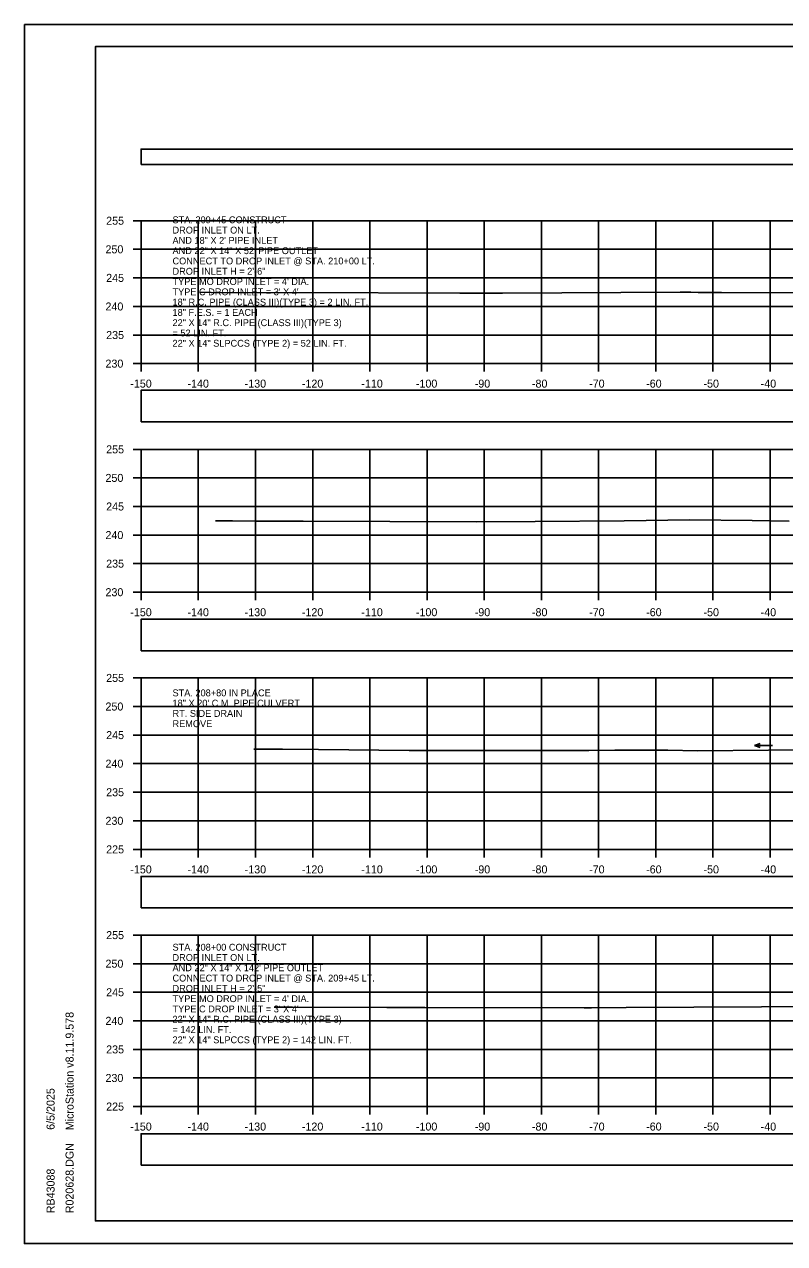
# Model space of a CAD drawing. Extents: x 1369627 to 1374022, y 380035 to 398173.
# Drawn here: x 1371928.1 to 1372061.1, y 381745.5 to 381958.8 of the extents above; entities that cross this region are included whole.
import ezdxf

# ---------------------------------------------------------------- set-up
doc = ezdxf.new("R2010")
doc.units = 0
for name, color, linetype in [('Default', 7, 'Continuous'), ('R_Axis', 7, 'Continuous'), ('R_Axis Annot', 7, 'Continuous'), ('R_Border', 7, 'Continuous'), ('R_Exist Surface', 7, 'Continuous'), ('R_Grid', 7, 'Continuous'), ('R_No Plot', 7, 'Continuous'), ('R_Water', 7, 'Continuous'), ('R_Water Annot', 7, 'Continuous')]:
    doc.layers.add(name, color=color, linetype=linetype)

msp = doc.modelspace()

# ---------------------------------------------------------------- linework, layer by layer
at = {"layer": 'Default'}
for points in [[(1371948.53, 381934.3), (1372248.53, 381934.3), (1372248.53, 381937.01), (1371948.53, 381937.01)], [(1371948.53, 381889.28), (1372248.53, 381889.28), (1372248.53, 381894.8), (1371948.53, 381894.8)], [(1371948.53, 381849.22), (1372248.53, 381849.22), (1372248.53, 381854.74), (1371948.53, 381854.74)], [(1371948.53, 381804.22), (1372248.53, 381804.22), (1372248.53, 381809.74), (1371948.53, 381809.74)], [(1371948.53, 381759.18), (1372248.53, 381759.18), (1372248.53, 381764.7), (1371948.53, 381764.7)]]:
    msp.add_lwpolyline(points, close=True, dxfattribs=at)
at = {"layer": 'R_Axis'}
for p, q in [((1371947.13, 381924.46), (1371948.53, 381924.46)), ((1371948.53, 381899.46), (1371948.53, 381924.46)), ((1371947.13, 381919.46), (1371948.53, 381919.46)), ((1371947.13, 381914.46), (1371948.53, 381914.46)), ((1371947.13, 381909.46), (1371948.53, 381909.46)), ((1371947.13, 381904.46), (1371948.53, 381904.46)), ((1371947.13, 381899.46), (1371948.53, 381899.46)), ((1371948.53, 381899.46), (1372248.53, 381899.46)), ((1371948.53, 381898.06), (1371948.53, 381899.46)), ((1371958.53, 381898.06), (1371958.53, 381899.46)), ((1371968.53, 381898.06), (1371968.53, 381899.46)), ((1371978.53, 381898.06), (1371978.53, 381899.46)), ((1371988.53, 381898.06), (1371988.53, 381899.46)), ((1371998.53, 381898.06), (1371998.53, 381899.46)), ((1372008.53, 381898.06), (1372008.53, 381899.46)), ((1372018.53, 381898.06), (1372018.53, 381899.46)), ((1372028.53, 381898.06), (1372028.53, 381899.46)), ((1372038.53, 381898.06), (1372038.53, 381899.46)), ((1372048.53, 381898.06), (1372048.53, 381899.46)), ((1372058.53, 381898.06), (1372058.53, 381899.46)), ((1371947.13, 381884.46), (1371948.53, 381884.46)), ((1371948.53, 381859.46), (1371948.53, 381884.46)), ((1371947.13, 381879.46), (1371948.53, 381879.46)), ((1371947.13, 381874.46), (1371948.53, 381874.46)), ((1371947.13, 381869.46), (1371948.53, 381869.46)), ((1371947.13, 381864.46), (1371948.53, 381864.46)), ((1371947.13, 381859.46), (1371948.53, 381859.46)), ((1371948.53, 381859.46), (1372248.53, 381859.46)), ((1371948.53, 381858.06), (1371948.53, 381859.46)), ((1371958.53, 381858.06), (1371958.53, 381859.46)), ((1371968.53, 381858.06), (1371968.53, 381859.46)), ((1371978.53, 381858.06), (1371978.53, 381859.46)), ((1371988.53, 381858.06), (1371988.53, 381859.46)), ((1371998.53, 381858.06), (1371998.53, 381859.46)), ((1372008.53, 381858.06), (1372008.53, 381859.46)), ((1372018.53, 381858.06), (1372018.53, 381859.46)), ((1372028.53, 381858.06), (1372028.53, 381859.46)), ((1372038.53, 381858.06), (1372038.53, 381859.46)), ((1372048.53, 381858.06), (1372048.53, 381859.46)), ((1372058.53, 381858.06), (1372058.53, 381859.46)), ((1371947.13, 381844.46), (1371948.53, 381844.46)), ((1371948.53, 381814.46), (1371948.53, 381844.46)), ((1371947.13, 381839.46), (1371948.53, 381839.46)), ((1371947.13, 381834.46), (1371948.53, 381834.46)), ((1371947.13, 381829.46), (1371948.53, 381829.46)), ((1371947.13, 381824.46), (1371948.53, 381824.46)), ((1371947.13, 381819.46), (1371948.53, 381819.46)), ((1371947.13, 381814.46), (1371948.53, 381814.46)), ((1371948.53, 381814.46), (1372248.53, 381814.46)), ((1371948.53, 381813.06), (1371948.53, 381814.46)), ((1371958.53, 381813.06), (1371958.53, 381814.46)), ((1371968.53, 381813.06), (1371968.53, 381814.46)), ((1371978.53, 381813.06), (1371978.53, 381814.46)), ((1371988.53, 381813.06), (1371988.53, 381814.46)), ((1371998.53, 381813.06), (1371998.53, 381814.46)), ((1372008.53, 381813.06), (1372008.53, 381814.46)), ((1372018.53, 381813.06), (1372018.53, 381814.46)), ((1372028.53, 381813.06), (1372028.53, 381814.46)), ((1372038.53, 381813.06), (1372038.53, 381814.46)), ((1372048.53, 381813.06), (1372048.53, 381814.46)), ((1372058.53, 381813.06), (1372058.53, 381814.46)), ((1371947.13, 381799.46), (1371948.53, 381799.46)), ((1371948.53, 381769.46), (1371948.53, 381799.46)), ((1371947.13, 381794.46), (1371948.53, 381794.46)), ((1371947.13, 381789.46), (1371948.53, 381789.46)), ((1371947.13, 381784.46), (1371948.53, 381784.46)), ((1371947.13, 381779.46), (1371948.53, 381779.46)), ((1371947.13, 381774.46), (1371948.53, 381774.46)), ((1371947.13, 381769.46), (1371948.53, 381769.46)), ((1371948.53, 381769.46), (1372248.53, 381769.46)), ((1371948.53, 381768.06), (1371948.53, 381769.46)), ((1371958.53, 381768.06), (1371958.53, 381769.46)), ((1371968.53, 381768.06), (1371968.53, 381769.46)), ((1371978.53, 381768.06), (1371978.53, 381769.46)), ((1371988.53, 381768.06), (1371988.53, 381769.46)), ((1371998.53, 381768.06), (1371998.53, 381769.46)), ((1372008.53, 381768.06), (1372008.53, 381769.46)), ((1372018.53, 381768.06), (1372018.53, 381769.46)), ((1372028.53, 381768.06), (1372028.53, 381769.46)), ((1372038.53, 381768.06), (1372038.53, 381769.46)), ((1372048.53, 381768.06), (1372048.53, 381769.46)), ((1372058.53, 381768.06), (1372058.53, 381769.46))]:
    msp.add_line(p, q, dxfattribs=at)
at = {"layer": 'R_Border'}
for p, q in [((1371940.53, 381954.92), (1372256.71, 381954.92)), ((1371940.53, 381749.46), (1371940.53, 381954.92)), ((1371940.53, 381749.46), (1371940.53, 381749.46)), ((1372256.71, 381749.46), (1371940.53, 381749.46))]:
    msp.add_line(p, q, dxfattribs=at)
at = {"layer": 'R_Exist Surface'}
for points in [[(1371958.73, 381911.94), (1371962.81, 381911.86), (1371963.63, 381911.88), (1371963.99, 381911.82), (1371975.74, 381911.9), (1372004.28, 381911.79), (1372006.99, 381911.77), (1372007.82, 381911.8), (1372009.58, 381911.8), (1372011.73, 381911.79), (1372042.79, 381911.95), (1372043.78, 381911.94), (1372044.64, 381911.97), (1372045.91, 381911.92), (1372050, 381911.91), (1372064.31, 381911.82)], [(1371961.51, 381871.97), (1371963.48, 381871.93), (1371964.53, 381871.95), (1371968.55, 381871.91), (1371976.88, 381871.9), (1372007.17, 381871.8), (1372017.43, 381871.85), (1372033.02, 381871.93), (1372044.46, 381872.11), (1372055.36, 381872), (1372061.85, 381871.9)], [(1371968.26, 381831.98), (1371970.13, 381831.97), (1371973.28, 381831.97), (1371979.54, 381831.91), (1371995.42, 381831.74), (1372011.74, 381831.75), (1372026.82, 381831.79), (1372031.39, 381831.81), (1372035.84, 381831.84), (1372040.64, 381831.84), (1372045.82, 381831.73), (1372070.65, 381831.91)], [(1371971.79, 381786.84), (1371974.98, 381786.83), (1371991.5, 381786.8), (1371992.81, 381786.77), (1371996.21, 381786.79), (1371998.16, 381786.78), (1372026.03, 381786.75), (1372027.29, 381786.75), (1372033.33, 381786.78), (1372068.87, 381786.95)]]:
    msp.add_lwpolyline(points, dxfattribs=at)
at = {"layer": 'R_Grid'}
for p, q in [((1371948.53, 381924.46), (1372248.53, 381924.46)), ((1371948.53, 381899.46), (1371948.53, 381924.46)), ((1371958.53, 381899.46), (1371958.53, 381924.46)), ((1371968.53, 381899.46), (1371968.53, 381924.46)), ((1371978.53, 381899.46), (1371978.53, 381924.46)), ((1371988.53, 381899.46), (1371988.53, 381924.46)), ((1371998.53, 381899.46), (1371998.53, 381924.46)), ((1372008.53, 381899.46), (1372008.53, 381924.46)), ((1372018.53, 381899.46), (1372018.53, 381924.46)), ((1372028.53, 381899.46), (1372028.53, 381924.46)), ((1372038.53, 381899.46), (1372038.53, 381924.46)), ((1372048.53, 381899.46), (1372048.53, 381924.46)), ((1372058.53, 381899.46), (1372058.53, 381924.46)), ((1371948.53, 381919.46), (1372248.53, 381919.46)), ((1371948.53, 381914.46), (1372248.53, 381914.46)), ((1371948.53, 381909.46), (1372248.53, 381909.46)), ((1371948.53, 381904.46), (1372248.53, 381904.46)), ((1371948.53, 381899.46), (1372248.53, 381899.46)), ((1371948.53, 381884.46), (1372248.53, 381884.46)), ((1371948.53, 381859.46), (1371948.53, 381884.46)), ((1371958.53, 381859.46), (1371958.53, 381884.46)), ((1371968.53, 381859.46), (1371968.53, 381884.46)), ((1371978.53, 381859.46), (1371978.53, 381884.46)), ((1371988.53, 381859.46), (1371988.53, 381884.46)), ((1371998.53, 381859.46), (1371998.53, 381884.46)), ((1372008.53, 381859.46), (1372008.53, 381884.46)), ((1372018.53, 381859.46), (1372018.53, 381884.46)), ((1372028.53, 381859.46), (1372028.53, 381884.46)), ((1372038.53, 381859.46), (1372038.53, 381884.46)), ((1372048.53, 381859.46), (1372048.53, 381884.46)), ((1372058.53, 381859.46), (1372058.53, 381884.46)), ((1371948.53, 381879.46), (1372248.53, 381879.46)), ((1371948.53, 381874.46), (1372248.53, 381874.46)), ((1371948.53, 381869.46), (1372248.53, 381869.46)), ((1371948.53, 381864.46), (1372248.53, 381864.46)), ((1371948.53, 381859.46), (1372248.53, 381859.46)), ((1371948.53, 381844.46), (1372248.53, 381844.46)), ((1371948.53, 381814.46), (1371948.53, 381844.46)), ((1371958.53, 381814.46), (1371958.53, 381844.46)), ((1371968.53, 381814.46), (1371968.53, 381844.46)), ((1371978.53, 381814.46), (1371978.53, 381844.46)), ((1371988.53, 381814.46), (1371988.53, 381844.46)), ((1371998.53, 381814.46), (1371998.53, 381844.46)), ((1372008.53, 381814.46), (1372008.53, 381844.46)), ((1372018.53, 381814.46), (1372018.53, 381844.46)), ((1372028.53, 381814.46), (1372028.53, 381844.46)), ((1372038.53, 381814.46), (1372038.53, 381844.46)), ((1372048.53, 381814.46), (1372048.53, 381844.46)), ((1372058.53, 381814.46), (1372058.53, 381844.46)), ((1371948.53, 381839.46), (1372248.53, 381839.46)), ((1371948.53, 381834.46), (1372248.53, 381834.46)), ((1371948.53, 381829.46), (1372248.53, 381829.46)), ((1371948.53, 381824.46), (1372248.53, 381824.46)), ((1371948.53, 381819.46), (1372248.53, 381819.46)), ((1371948.53, 381814.46), (1372248.53, 381814.46)), ((1371948.53, 381799.46), (1372248.53, 381799.46)), ((1371948.53, 381769.46), (1371948.53, 381799.46)), ((1371958.53, 381769.46), (1371958.53, 381799.46)), ((1371968.53, 381769.46), (1371968.53, 381799.46)), ((1371978.53, 381769.46), (1371978.53, 381799.46)), ((1371988.53, 381769.46), (1371988.53, 381799.46)), ((1371998.53, 381769.46), (1371998.53, 381799.46)), ((1372008.53, 381769.46), (1372008.53, 381799.46)), ((1372018.53, 381769.46), (1372018.53, 381799.46)), ((1372028.53, 381769.46), (1372028.53, 381799.46)), ((1372038.53, 381769.46), (1372038.53, 381799.46)), ((1372048.53, 381769.46), (1372048.53, 381799.46)), ((1372058.53, 381769.46), (1372058.53, 381799.46)), ((1371948.53, 381794.46), (1372248.53, 381794.46)), ((1371948.53, 381789.46), (1372248.53, 381789.46)), ((1371948.53, 381784.46), (1372248.53, 381784.46)), ((1371948.53, 381779.46), (1372248.53, 381779.46)), ((1371948.53, 381774.46), (1372248.53, 381774.46)), ((1371948.53, 381769.46), (1372248.53, 381769.46))]:
    msp.add_line(p, q, dxfattribs=at)
at = {"layer": 'R_No Plot'}
for p, q in [((1371928.13, 381958.82), (1372261.46, 381958.82)), ((1371928.13, 381745.48), (1372261.46, 381745.48))]:
    msp.add_line(p, q, dxfattribs=at)
for points in [[(1371928.12, 381958.82), (1372261.46, 381958.82), (1372261.46, 381745.48), (1371928.12, 381745.48)], [(1372174.45, 381954.92), (1372194.07, 381954.92), (1372194.07, 381945.04), (1372210.18, 381945.04), (1372233.38, 381945.04), (1372233.38, 381912.37), (1372256.59, 381912.37), (1372256.71, 381749.46), (1371940.53, 381749.46), (1371940.53, 381954.92)]]:
    msp.add_lwpolyline(points, close=True, dxfattribs=at)
at = {"layer": 'R_Water Annot'}
for p, q in [((1372055.8, 381832.63), (1372056.77, 381832.98)), ((1372058.95, 381832.63), (1372055.8, 381832.63)), ((1372055.8, 381832.63), (1372056.77, 381832.28))]:
    msp.add_line(p, q, dxfattribs=at)

# ---------------------------------------------------------------- texts
at = {"layer": 'R_Axis Annot'}
for s, p in [('255', (1371942.42, 381923.76)), ('250', (1371942.3, 381918.76)), ('245', (1371942.42, 381913.76)), ('240', (1371942.3, 381908.76)), ('235', (1371942.42, 381903.76)), ('230', (1371942.3, 381898.76)), ('-150', (1371946.64, 381895.26)), ('-140', (1371956.64, 381895.26)), ('-130', (1371966.64, 381895.26)), ('-120', (1371976.64, 381895.26)), ('-110', (1371987.04, 381895.26)), ('-100', (1371996.58, 381895.26)), ('-90', (1372006.87, 381895.26)), ('-80', (1372016.87, 381895.26)), ('-70', (1372026.87, 381895.26)), ('-60', (1372036.84, 381895.26)), ('-50', (1372046.87, 381895.26)), ('-40', (1372056.87, 381895.26)), ('255', (1371942.42, 381883.76)), ('250', (1371942.3, 381878.76)), ('245', (1371942.42, 381873.76)), ('240', (1371942.3, 381868.76)), ('235', (1371942.42, 381863.76)), ('230', (1371942.3, 381858.76)), ('-150', (1371946.64, 381855.26)), ('-140', (1371956.64, 381855.26)), ('-130', (1371966.64, 381855.26)), ('-120', (1371976.64, 381855.26)), ('-110', (1371987.04, 381855.26)), ('-100', (1371996.58, 381855.26)), ('-90', (1372006.87, 381855.26)), ('-80', (1372016.87, 381855.26)), ('-70', (1372026.87, 381855.26)), ('-60', (1372036.84, 381855.26)), ('-50', (1372046.87, 381855.26)), ('-40', (1372056.87, 381855.26)), ('255', (1371942.42, 381843.76)), ('250', (1371942.3, 381838.76)), ('245', (1371942.42, 381833.76)), ('240', (1371942.3, 381828.76)), ('235', (1371942.42, 381823.76)), ('230', (1371942.3, 381818.76)), ('225', (1371942.42, 381813.76)), ('-150', (1371946.64, 381810.26)), ('-140', (1371956.64, 381810.26)), ('-130', (1371966.64, 381810.26)), ('-120', (1371976.64, 381810.26)), ('-110', (1371987.04, 381810.26)), ('-100', (1371996.58, 381810.26)), ('-90', (1372006.87, 381810.26)), ('-80', (1372016.87, 381810.26)), ('-70', (1372026.87, 381810.26)), ('-60', (1372036.84, 381810.26)), ('-50', (1372046.87, 381810.26)), ('-40', (1372056.87, 381810.26)), ('255', (1371942.42, 381798.76)), ('250', (1371942.3, 381793.76)), ('245', (1371942.42, 381788.76)), ('240', (1371942.3, 381783.76)), ('235', (1371942.42, 381778.76)), ('230', (1371942.3, 381773.76)), ('225', (1371942.42, 381768.76)), ('-150', (1371946.64, 381765.26)), ('-140', (1371956.64, 381765.26)), ('-130', (1371966.64, 381765.26)), ('-120', (1371976.64, 381765.26)), ('-110', (1371987.04, 381765.26)), ('-100', (1371996.58, 381765.26)), ('-90', (1372006.87, 381765.26)), ('-80', (1372016.87, 381765.26)), ('-70', (1372026.87, 381765.26)), ('-60', (1372036.84, 381765.26)), ('-50', (1372046.87, 381765.26)), ('-40', (1372056.87, 381765.26))]:
    msp.add_text(s, height=1.4, dxfattribs=at).set_placement(p)
at = {"layer": 'R_Border'}
for s, p in [('MicroStation v8.11.9.578', (1371936.72, 381765.32)), ('6/5/2025', (1371933.4, 381765.39)), ('R020628.DGN', (1371936.72, 381750.79)), ('RB43088', (1371933.4, 381750.79))]:
    msp.add_text(s, height=1.4, rotation=90, dxfattribs=at).set_placement(p)
at = {"layer": 'R_Water'}
for s, p in [('STA. 208+80 IN PLACE', (1371954.02, 381841.25)), ('18" X 20\' C.M. PIPE CULVERT', (1371954.02, 381839.45)), ('RT. SIDE DRAIN', (1371954.02, 381837.65)), ('REMOVE', (1371954.02, 381835.85))]:
    msp.add_text(s, height=1.2, dxfattribs=at).set_placement(p)
at = {"layer": 'R_Water Annot'}
for s, p in [('STA. 209+45 CONSTRUCT', (1371954.02, 381924.02)), ('DROP INLET ON LT.', (1371954.02, 381922.22)), ('AND 18" X 2\' PIPE INLET', (1371954.02, 381920.42)), ('AND 22" X 14" X 52\' PIPE OUTLET', (1371954.02, 381918.62)), ('CONNECT TO DROP INLET @ STA. 210+00 LT.', (1371954.02, 381916.82)), ('DROP INLET H = 2\'-6"', (1371954.02, 381915.02)), ("TYPE MO DROP INLET = 4' DIA.", (1371954.02, 381913.22)), ("TYPE C DROP INLET = 3' X 4'", (1371954.02, 381911.42)), ('18" R.C. PIPE (CLASS III)(TYPE 3) = 2 LIN. FT.', (1371954.02, 381909.62)), ('18" F.E.S. = 1 EACH', (1371954.02, 381907.82)), ('22" X 14" R.C. PIPE (CLASS III)(TYPE 3)', (1371954.02, 381906.02)), ('= 52 LIN. FT.', (1371954.02, 381904.22)), ('22" X 14" SLPCCS (TYPE 2) = 52 LIN. FT.', (1371954.02, 381902.42)), ('STA. 208+00 CONSTRUCT', (1371954.02, 381796.74)), ('DROP INLET ON LT.', (1371954.02, 381794.94)), ('AND 22" X 14" X 142\' PIPE OUTLET', (1371954.02, 381793.14)), ('CONNECT TO DROP INLET @ STA. 209+45 LT.', (1371954.02, 381791.34)), ('DROP INLET H = 2\'-5"', (1371954.02, 381789.54)), ("TYPE MO DROP INLET = 4' DIA.", (1371954.02, 381787.74)), ("TYPE C DROP INLET = 3' X 4'", (1371954.02, 381785.94)), ('22" X 14" R.C. PIPE (CLASS III)(TYPE 3)', (1371954.02, 381784.14)), ('= 142 LIN. FT.', (1371954.02, 381782.34)), ('22" X 14" SLPCCS (TYPE 2) = 142 LIN. FT.', (1371954.02, 381780.54))]:
    msp.add_text(s, height=1.2, dxfattribs=at).set_placement(p)

doc.saveas('drawing.dxf')
